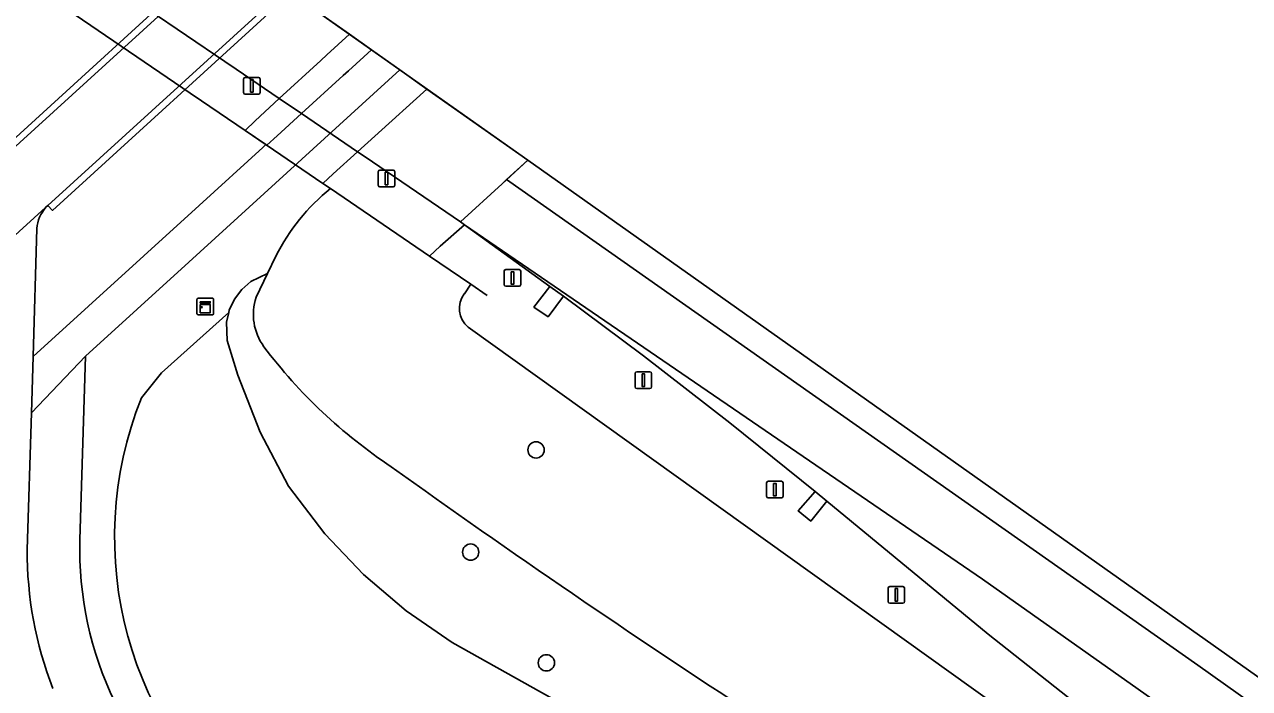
# Model space of a CAD drawing. Extents: x 157445 to 158888, y 383061 to 384688.
# Drawn here: x 158337.6 to 158411.1, y 384185.9 to 384225.7 of the extents above; entities that cross this region are included whole.
import ezdxf

# ---------------------------------------------------------------- set-up
doc = ezdxf.new("R2010")
doc.units = 0
for name, color, linetype in [('IMGEO_Berm_groen', 7, 'Continuous'), ('IMGEO_Boom', 7, 'Continuous'), ('IMGEO_Dek', 7, 'Continuous'), ('IMGEO_Fietspad_open', 7, 'Continuous'), ('IMGEO_Groenvoorziening', 7, 'Continuous'), ('IMGEO_Hek', 7, 'Continuous'), ('IMGEO_Kast', 7, 'Continuous'), ('IMGEO_Lichtmast', 7, 'Continuous'), ('IMGEO_Loofbos', 7, 'Continuous'), ('IMGEO_Pijler', 7, 'Continuous'), ('IMGEO_Rijbaan_lokaal_gesloten', 7, 'Continuous'), ('IMGEO_Rijbaan_lokaal_halfverhard', 7, 'Continuous'), ('IMGEO_Rijbaan_lokaal_open', 7, 'Continuous'), ('IMGEO_Rijbaan_regionaal_gesloten', 7, 'Continuous'), ('IMGEO_Terreindeel_open', 7, 'Continuous'), ('IMGEO_Verkeerseiland_gesloten', 7, 'Continuous'), ('IMGEO_Voetpad_open', 7, 'Continuous')]:
    doc.layers.add(name, color=color, linetype=linetype)

msp = doc.modelspace()

# ---------------------------------------------------------------- linework, layer by layer
at = {"layer": 'IMGEO_Berm_groen'}
for points in [[(158440.664, 384155.286), (158410.427, 384175.737), (158404.469, 384180.11), (158405.449, 384181.337), (158401.334, 384184.495), (158400.388, 384183.254), (158399.636, 384183.872), (158400.565, 384185.069), (158395.425, 384189.132), (158385.752, 384197.116), (158384.78, 384195.912), (158384.032, 384196.526), (158385.049, 384197.688), (158379.926, 384201.813), (158374.756, 384205.833), (158369.945, 384209.411), (158369.018, 384208.178), (158368.177, 384208.753), (158369.118, 384209.997), (158363.999, 384213.694), (158362.557, 384212.403), (158361.905, 384211.819), (158364.381, 384210.132), (158363.998, 384209.55)], [(158364.226, 384207.542), (158409.706, 384174.963), (158454.193, 384143.399)]]:
    msp.add_lwpolyline(points, dxfattribs=at)
msp.add_arc((158365.157, 384208.665), 1.459, 142.63778, 230.31812, dxfattribs=at)
at = {"layer": 'IMGEO_Boom'}
for centre in [(158368.301, 384200.183), (158364.378, 384194.048), (158368.922, 384187.405)]:
    msp.add_circle(centre, 0.489, dxfattribs=at)
at = {"layer": 'IMGEO_Dek'}
msp.add_lwpolyline([(158367.799, 384217.562), (158352.119, 384228.656), (158335.71, 384239.328), (158334.501, 384238.216), (158331.742, 384235.677), (158331.539, 384235.814), (158330.086, 384234.533), (158329.421, 384233.948), (158334.124, 384230.744), (158339.668, 384226.968), (158340.646, 384226.301), (158347.549, 384221.598), (158348.232, 384221.133), (158350.843, 384219.355), (158355.506, 384216.178), (158355.959, 384215.869), (158361.905, 384211.819), (158362.557, 384212.403), (158363.999, 384213.694), (158363.758, 384213.869), (158366.264, 384216.159)], close=True, dxfattribs=at)
at = {"layer": 'IMGEO_Fietspad_open'}
for points in [[(158338.895, 384214.741), (158338.875, 384214.723), (158333.644, 384209.982)], [(158338.021, 384202.417), (158338.123, 384205.794), (158338.345, 384213.464)], [(158337.773, 384194.216), (158338.021, 384202.417)]]:
    msp.add_lwpolyline(points, dxfattribs=at)
for centre, radius, start, end in [((158340.514, 384213.287), 2.176, 138.06732, 175.32988), ((158360.252, 384194.058), 22.48, 179.59702, 201.37709)]:
    msp.add_arc(centre, radius, start, end, dxfattribs=at)
at = {"layer": 'IMGEO_Groenvoorziening'}
for points in [[(158291.865, 384197.191), (158290.738, 384198.258), (158284.608, 384205.032), (158279.121, 384204.787), (158289.143, 384193.59), (158291.628, 384190.813), (158291.684, 384190.865), (158294.393, 384187.993), (158295.91, 384186.683), (158306.323, 384196.495), (158309.09, 384193.47), (158316.857, 384200.577), (158326.695, 384209.516), (158335.942, 384217.902), (158349.549, 384230.327)], [(158357.109, 384225.126), (158353.595, 384227.611), (158339.287, 384214.557), (158339.015, 384214.851), (158338.895, 384214.741)], [(158338.345, 384213.464), (158338.123, 384205.794), (158348.086, 384214.852), (158351.9, 384218.329), (158352.092, 384218.504), (158350.843, 384219.355), (158351.444, 384219.937), (158352.897, 384221.267), (158355.392, 384223.553), (158355.752, 384223.883), (158357.109, 384225.126)], [(158360.127, 384222.99), (158347.46, 384211.459), (158341.278, 384205.808), (158340.929, 384194.791)], [(158355.959, 384215.869), (158355.506, 384216.178), (158356.136, 384216.751), (158357.591, 384218.07), (158360.093, 384220.339), (158360.31, 384220.534), (158361.752, 384221.841), (158360.127, 384222.99)], [(158344.626, 384203.316), (158345.824, 384204.799), (158349.868, 384208.429), (158349.898, 384208.56), (158350.205, 384209.222), (158350.643, 384209.805), (158351.193, 384210.284), (158352.188, 384210.769), (158352.692, 384211.818)], [(158351.502, 384209.342), (158352.188, 384210.769), (158351.193, 384210.284), (158350.643, 384209.805), (158350.205, 384209.222), (158349.898, 384208.56), (158349.868, 384208.429), (158349.735, 384207.849), (158349.775, 384206.758), (158350.406, 384204.667), (158351.756, 384201.254), (158353.455, 384198), (158355.624, 384195.155), (158357.942, 384192.713), (158360.502, 384190.527), (158363.277, 384188.62), (158402.291, 384166.786), (158416.697, 384157.392), (158423.407, 384152.613), (158443.955, 384137.978)], [(158363.277, 384188.62), (158360.502, 384190.527), (158357.942, 384192.713), (158355.624, 384195.155), (158353.455, 384198), (158351.756, 384201.254), (158350.406, 384204.667), (158349.775, 384206.758), (158349.735, 384207.849), (158349.868, 384208.429), (158345.824, 384204.799), (158344.626, 384203.316)], [(158443.955, 384137.978), (158423.407, 384152.613), (158416.697, 384157.392), (158402.291, 384166.786), (158363.277, 384188.62)]]:
    msp.add_lwpolyline(points, dxfattribs=at)
for centre, radius, start, end in [((158363.743, 384206.249), 12.375, 128.97688, 153.25302), ((158340.514, 384213.287), 2.176, 138.06732, 175.32988), ((158354.652, 384208.32), 3.312, 162.03147, 215.91378), ((158376.88, 384225.138), 31.184, 216.98334, 236.37968), ((158365.485, 384194.953), 22.473, 158.1517, 232.56045), ((158365.485, 384194.953), 22.473, 158.1517, 232.56045), ((158708.114, 384685.503), 598.308, 234.375087, 236.916556), ((158361.96, 384194.229), 21.039, 178.46813, 205.81472)]:
    msp.add_arc(centre, radius, start, end, dxfattribs=at)
at = {"layer": 'IMGEO_Hek'}
for points in [[(158340.646, 384226.301), (158347.549, 384221.598)], [(158348.232, 384221.133), (158347.549, 384221.598)], [(158348.232, 384221.133), (158350.843, 384219.355)], [(158350.843, 384219.355), (158355.506, 384216.178)], [(158355.506, 384216.178), (158355.959, 384215.869)], [(158355.959, 384215.869), (158361.905, 384211.819)], [(158361.905, 384211.819), (158364.381, 384210.132)], [(158364.381, 384210.132), (158365.372, 384209.457)]]:
    msp.add_lwpolyline(points, dxfattribs=at)
at = {"layer": 'IMGEO_Kast'}
for p, q in [((158348.03, 384209.287), (158348.871, 384209.287)), ((158348.871, 384209.287), (158348.03, 384209.287)), ((158347.955, 384208.362), (158347.955, 384209.203)), ((158347.955, 384209.203), (158347.955, 384208.362)), ((158348.955, 384209.212), (158348.955, 384208.371)), ((158348.955, 384208.371), (158348.955, 384209.212)), ((158348.88, 384208.287), (158348.039, 384208.287)), ((158348.039, 384208.287), (158348.88, 384208.287))]:
    msp.add_line(p, q, dxfattribs=at)
for points in [[(158348.15, 384209.077), (158348.75, 384209.077), (158348.75, 384208.992), (158348.15, 384208.992), (158348.15, 384209.077)], [(158348.15, 384208.902), (158348.75, 384208.902), (158348.75, 384208.413), (158348.15, 384208.413), (158348.15, 384208.902)]]:
    msp.add_lwpolyline(points, dxfattribs=at)
msp.add_circle((158348.234, 384208.751), 0.0377, dxfattribs=at)
for centre, start, end in [((158348.033, 384209.209), 92.4484, 184.28452), ((158348.033, 384209.209), 92.4484, 184.28452), ((158348.877, 384209.209), 2.4484, 94.28452), ((158348.877, 384209.209), 2.4484, 94.28452), ((158348.033, 384208.365), 182.4484, 274.28452), ((158348.033, 384208.365), 182.4484, 274.28452), ((158348.877, 384208.365), 272.4484, 4.28452), ((158348.877, 384208.365), 272.4484, 4.28452)]:
    msp.add_arc(centre, 0.0779, start, end, dxfattribs=at)
at = {"layer": 'IMGEO_Lichtmast'}
for p, q in [((158350.856, 384222.532), (158351.646, 384222.532)), ((158351.646, 384222.532), (158350.856, 384222.532)), ((158350.756, 384221.632), (158350.756, 384222.432)), ((158350.756, 384222.432), (158350.756, 384221.632)), ((158351.746, 384222.432), (158351.746, 384221.632)), ((158351.746, 384221.632), (158351.746, 384222.432)), ((158351.646, 384221.532), (158350.856, 384221.532)), ((158350.856, 384221.532), (158351.646, 384221.532)), ((158358.836, 384216.071), (158358.836, 384216.871)), ((158358.836, 384216.871), (158358.836, 384216.071)), ((158358.936, 384216.971), (158359.726, 384216.971)), ((158359.726, 384216.971), (158358.936, 384216.971)), ((158359.826, 384216.871), (158359.826, 384216.071)), ((158359.826, 384216.071), (158359.826, 384216.871)), ((158359.726, 384215.971), (158358.936, 384215.971)), ((158358.936, 384215.971), (158359.726, 384215.971)), ((158366.388, 384210.104), (158366.388, 384210.904)), ((158366.388, 384210.904), (158366.388, 384210.104)), ((158366.488, 384211.004), (158367.278, 384211.004)), ((158367.278, 384211.004), (158366.488, 384211.004)), ((158367.378, 384210.904), (158367.378, 384210.104)), ((158367.378, 384210.104), (158367.378, 384210.904)), ((158367.278, 384210.004), (158366.488, 384210.004)), ((158366.488, 384210.004), (158367.278, 384210.004)), ((158374.342, 384204.868), (158375.132, 384204.868)), ((158375.132, 384204.868), (158374.342, 384204.868)), ((158374.242, 384203.968), (158374.242, 384204.768)), ((158374.242, 384204.768), (158374.242, 384203.968)), ((158375.232, 384204.768), (158375.232, 384203.968)), ((158375.232, 384203.968), (158375.232, 384204.768)), ((158375.132, 384203.868), (158374.342, 384203.868)), ((158374.342, 384203.868), (158375.132, 384203.868)), ((158382.228, 384198.3), (158383.018, 384198.3)), ((158383.018, 384198.3), (158382.228, 384198.3)), ((158382.128, 384197.4), (158382.128, 384198.2)), ((158382.128, 384198.2), (158382.128, 384197.4)), ((158383.118, 384198.2), (158383.118, 384197.4)), ((158383.118, 384197.4), (158383.118, 384198.2)), ((158383.018, 384197.3), (158382.228, 384197.3)), ((158382.228, 384197.3), (158383.018, 384197.3)), ((158389.425, 384191.084), (158389.425, 384191.884)), ((158389.425, 384191.884), (158389.425, 384191.084)), ((158389.525, 384191.984), (158390.315, 384191.984)), ((158390.315, 384191.984), (158389.525, 384191.984)), ((158390.415, 384191.884), (158390.415, 384191.084)), ((158390.415, 384191.084), (158390.415, 384191.884)), ((158390.315, 384190.984), (158389.525, 384190.984)), ((158389.525, 384190.984), (158390.315, 384190.984))]:
    msp.add_line(p, q, dxfattribs=at)
for points in [[(158351.176, 384222.407), (158351.326, 384222.407), (158351.326, 384221.657), (158351.176, 384221.657), (158351.176, 384222.407)], [(158359.256, 384216.846), (158359.406, 384216.846), (158359.406, 384216.096), (158359.256, 384216.096), (158359.256, 384216.846)], [(158366.808, 384210.879), (158366.958, 384210.879), (158366.958, 384210.129), (158366.808, 384210.129), (158366.808, 384210.879)], [(158374.662, 384204.743), (158374.812, 384204.743), (158374.812, 384203.993), (158374.662, 384203.993), (158374.662, 384204.743)], [(158382.548, 384198.175), (158382.698, 384198.175), (158382.698, 384197.425), (158382.548, 384197.425), (158382.548, 384198.175)], [(158389.845, 384191.859), (158389.995, 384191.859), (158389.995, 384191.109), (158389.845, 384191.109), (158389.845, 384191.859)]]:
    msp.add_lwpolyline(points, dxfattribs=at)
for centre, start, end in [((158350.856, 384222.432), 90, 180), ((158350.856, 384222.432), 90, 180), ((158351.646, 384222.432), 0, 90), ((158351.646, 384222.432), 360, 90), ((158350.856, 384221.632), 180, 270), ((158350.856, 384221.632), 180, 270), ((158351.646, 384221.632), 270, 0), ((158351.646, 384221.632), 270, 0), ((158358.936, 384216.871), 90, 180), ((158358.936, 384216.871), 90, 180), ((158359.726, 384216.871), 0, 90), ((158359.726, 384216.871), 360, 90), ((158358.936, 384216.071), 180, 270), ((158358.936, 384216.071), 180, 270), ((158359.726, 384216.071), 270, 0), ((158359.726, 384216.071), 270, 0), ((158366.488, 384210.904), 90, 180), ((158366.488, 384210.904), 90, 180), ((158367.278, 384210.904), 0, 90), ((158367.278, 384210.904), 360, 90), ((158366.488, 384210.104), 180, 270), ((158366.488, 384210.104), 180, 270), ((158367.278, 384210.104), 270, 0), ((158367.278, 384210.104), 270, 0), ((158374.342, 384204.768), 90, 180), ((158374.342, 384204.768), 90, 180), ((158375.132, 384204.768), 0, 90), ((158375.132, 384204.768), 360, 90), ((158374.342, 384203.968), 180, 270), ((158374.342, 384203.968), 180, 270), ((158375.132, 384203.968), 270, 0), ((158375.132, 384203.968), 270, 0), ((158382.228, 384198.2), 90, 180), ((158382.228, 384198.2), 90, 180), ((158383.018, 384198.2), 0, 90), ((158383.018, 384198.2), 360, 90), ((158382.228, 384197.4), 180, 270), ((158382.228, 384197.4), 180, 270), ((158383.018, 384197.4), 270, 0), ((158383.018, 384197.4), 270, 0), ((158389.525, 384191.884), 90, 180), ((158389.525, 384191.884), 90, 180), ((158390.315, 384191.884), 0, 90), ((158390.315, 384191.884), 360, 90), ((158389.525, 384191.084), 180, 270), ((158389.525, 384191.084), 180, 270), ((158390.315, 384191.084), 270, 0), ((158390.315, 384191.084), 270, 0)]:
    msp.add_arc(centre, 0.1, start, end, dxfattribs=at)
at = {"layer": 'IMGEO_Loofbos'}
for points in [[(158363.998, 384209.55), (158364.381, 384210.132), (158361.905, 384211.819), (158355.959, 384215.869)], [(158352.692, 384211.818), (158352.188, 384210.769), (158351.502, 384209.342)], [(158563.728, 384056.253), (158564.102, 384056.343), (158568.643, 384059.92), (158563.666, 384063.721), (158561.452, 384065.409), (158560.057, 384064.967), (158556.106, 384066.154), (158509.531, 384101.598), (158454.193, 384143.399), (158409.706, 384174.963), (158364.226, 384207.542)]]:
    msp.add_lwpolyline(points, dxfattribs=at)
for centre, radius, start, end in [((158363.743, 384206.249), 12.375, 128.97688, 153.25302), ((158354.652, 384208.32), 3.312, 162.03147, 215.91378), ((158365.157, 384208.665), 1.459, 142.63778, 230.31812), ((158376.88, 384225.138), 31.184, 216.98334, 236.37968), ((158708.114, 384685.503), 598.308, 234.375087, 236.916556)]:
    msp.add_arc(centre, radius, start, end, dxfattribs=at)
at = {"layer": 'IMGEO_Pijler'}
msp.add_lwpolyline([(158358.426, 384224.194), (158357.109, 384225.126), (158355.752, 384223.883), (158355.392, 384223.553), (158352.897, 384221.267), (158351.444, 384219.937), (158350.843, 384219.355), (158352.092, 384218.504), (158352.139, 384218.472), (158352.764, 384219.041), (158354.22, 384220.366), (158356.722, 384222.644), (158357.043, 384222.935)], close=True, dxfattribs=at)
at = {"layer": 'IMGEO_Rijbaan_lokaal_gesloten'}
msp.add_lwpolyline([(158353.261, 384227.848), (158352.119, 384228.656), (158349.896, 384230.102), (158336.211, 384217.606), (158326.964, 384209.22), (158317.127, 384200.281), (158309.359, 384193.174), (158312.017, 384190.268), (158323.308, 384200.566), (158331.451, 384207.937), (158333.236, 384209.602), (158333.644, 384209.982), (158338.875, 384214.723), (158338.895, 384214.741), (158339.015, 384214.851), (158353.261, 384227.848)], dxfattribs=at)
at = {"layer": 'IMGEO_Rijbaan_lokaal_halfverhard'}
for points in [[(158349.549, 384230.327), (158335.942, 384217.902), (158326.695, 384209.516), (158316.857, 384200.577), (158309.09, 384193.47), (158309.359, 384193.174), (158317.127, 384200.281), (158326.964, 384209.22), (158336.211, 384217.606), (158349.896, 384230.102), (158349.549, 384230.327)], [(158353.595, 384227.611), (158353.261, 384227.848), (158339.015, 384214.851), (158339.287, 384214.557), (158353.595, 384227.611)]]:
    msp.add_lwpolyline(points, dxfattribs=at)
at = {"layer": 'IMGEO_Rijbaan_lokaal_open'}
for points in [[(158369.118, 384209.997), (158368.177, 384208.753), (158369.018, 384208.178), (158369.945, 384209.411)], [(158385.049, 384197.688), (158384.032, 384196.526), (158384.78, 384195.912), (158385.752, 384197.116)]]:
    msp.add_lwpolyline(points, close=True, dxfattribs=at)
at = {"layer": 'IMGEO_Rijbaan_regionaal_gesloten'}
for points in [[(158367.799, 384217.562), (158352.119, 384228.656), (158335.71, 384239.328), (158334.501, 384238.216), (158331.742, 384235.677), (158336.2, 384232.641), (158341.304, 384229.164), (158341.737, 384228.869), (158342.729, 384228.193), (158349.625, 384223.496), (158350.314, 384223.026), (158352.897, 384221.267), (158354.22, 384220.366), (158357.591, 384218.07), (158358.041, 384217.763), (158363.758, 384213.869), (158366.264, 384216.159)], [(158571.232, 384069.26), (158481.705, 384136.969), (158429.253, 384174.081), (158367.799, 384217.562), (158366.532, 384216.404), (158384.888, 384203.502), (158407.999, 384187.255), (158428.196, 384172.9), (158446.75, 384159.713), (158463.958, 384147.342), (158473.966, 384140.148), (158487.202, 384130.472), (158496.357, 384123.78), (158510.339, 384113.362), (158570.234, 384068.529)], [(158366.532, 384216.404), (158366.264, 384216.159), (158363.758, 384213.869), (158363.999, 384213.694), (158395.079, 384192.43), (158410.766, 384181.345), (158430.285, 384167.553), (158450.893, 384152.249), (158451.696, 384151.679), (158453.756, 384150.196), (158489.162, 384124.967), (158567.408, 384066.461), (158568.694, 384067.402), (158570.234, 384068.529), (158510.339, 384113.362), (158496.357, 384123.78), (158487.202, 384130.472), (158473.966, 384140.148), (158463.958, 384147.342), (158446.75, 384159.713), (158428.196, 384172.9), (158407.999, 384187.255), (158384.888, 384203.502)], [(158363.999, 384213.694), (158369.118, 384209.997), (158369.945, 384209.411), (158374.756, 384205.833), (158379.926, 384201.813), (158385.049, 384197.688), (158385.752, 384197.116), (158395.425, 384189.132), (158400.565, 384185.069), (158401.334, 384184.495), (158405.449, 384181.337), (158411.396, 384176.992), (158425.526, 384167.486), (158434.616, 384161.658), (158441.883, 384157.265), (158447.854, 384154.029), (158450.893, 384152.249), (158430.285, 384167.553), (158410.766, 384181.345), (158395.079, 384192.43)]]:
    msp.add_lwpolyline(points, close=True, dxfattribs=at)
at = {"layer": 'IMGEO_Terreindeel_open'}
msp.add_lwpolyline([(158367.799, 384217.562), (158361.752, 384221.841), (158360.31, 384220.534), (158360.093, 384220.339), (158357.591, 384218.07), (158356.136, 384216.751), (158355.506, 384216.178), (158355.959, 384215.869), (158361.905, 384211.819), (158362.557, 384212.403), (158363.999, 384213.694), (158363.758, 384213.869), (158366.264, 384216.159), (158366.532, 384216.404)], close=True, dxfattribs=at)
at = {"layer": 'IMGEO_Verkeerseiland_gesloten'}
msp.add_lwpolyline([(158340.646, 384226.301), (158347.549, 384221.598), (158348.232, 384221.133), (158350.843, 384219.355), (158355.506, 384216.178), (158355.959, 384215.869), (158361.905, 384211.819), (158362.557, 384212.403), (158363.999, 384213.694), (158363.758, 384213.869), (158358.041, 384217.763), (158357.591, 384218.07), (158354.22, 384220.366), (158352.897, 384221.267), (158350.314, 384223.026), (158349.625, 384223.496), (158342.729, 384228.193)], dxfattribs=at)
at = {"layer": 'IMGEO_Voetpad_open'}
for points in [[(158360.127, 384222.99), (158358.426, 384224.194), (158357.043, 384222.935), (158356.722, 384222.644), (158354.22, 384220.366), (158352.764, 384219.041), (158352.139, 384218.472), (158352.092, 384218.504), (158351.9, 384218.329), (158348.086, 384214.852), (158338.123, 384205.794), (158338.021, 384202.417), (158341.278, 384205.808), (158347.46, 384211.459), (158360.127, 384222.99)], [(158340.929, 384194.791), (158341.278, 384205.808), (158338.021, 384202.417), (158337.773, 384194.216)]]:
    msp.add_lwpolyline(points, dxfattribs=at)
for centre, radius, start, end in [((158361.96, 384194.229), 21.039, 178.46813, 205.81472), ((158360.252, 384194.058), 22.48, 179.59702, 201.37709)]:
    msp.add_arc(centre, radius, start, end, dxfattribs=at)

doc.saveas('drawing.dxf')
